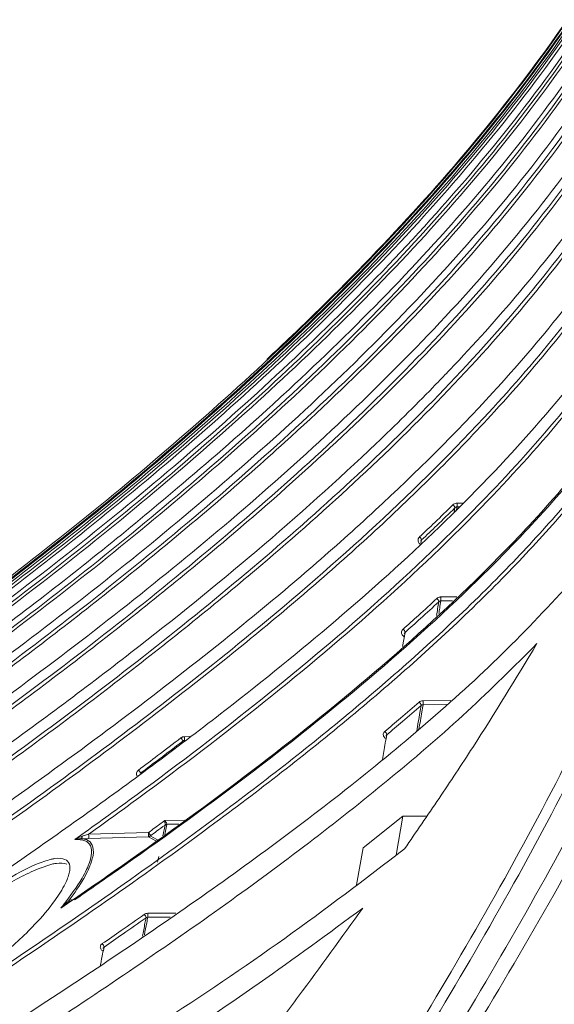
# Model space of a CAD drawing. Header units: millimetres. Extents: x 0 to 1118, y 0 to 864.
# Tile 494 of 512: x 776 to 785, y 653 to 670. Entities that reach past the tile are written whole.
import ezdxf

# ---------------------------------------------------------------- set-up
doc = ezdxf.new("R2010")
doc.units = ezdxf.units.MM
doc.styles.add('SLDTEXTSTYLE0', font='TXT', dxfattribs={"width": 0.605})
doc.dimstyles.new('SLDDIMSTYLE4', dxfattribs={"dimtxt": 3.175, "dimasz": 3.302, "dimexe": 0, "dimexo": 0.0625, "dimgap": 0.79375, "dimtad": 0, "dimtih": 1, "dimtoh": 1, "dimlfac": 4, "dimrnd": 1e-09, "dimzin": 4, "dimdsep": 46, "dimtxsty": 'SLDTEXTSTYLE0', "dimsah": 1, "dimcen": 0.09, "dimadec": 0, "dimazin": 1, "dimtfac": 1, "dimtofl": 0, "dimtmove": 0, "dimatfit": 3, "dimfxl": 1, "dimfrac": 2, "dimtolj": 1, "dimtzin": 12, "dimarcsym": 0})

# ---------------------------------------------------------------- blocks, each defined once
blk = doc.blocks.new('_D_35')
at = {"color": 7, "linetype": 'Continuous', "lineweight": 0}
for p, q in [((794.435, 677.284), (669.723, 677.284)), ((671.323, 677.284), (671.323, 613.345)), ((671.323, 544.534), (671.323, 608.473)), ((791.287, 544.534), (669.723, 544.534))]:
    blk.add_line(p, q, dxfattribs=at)
for points in [[(671.323, 677.284), (670.815, 673.982), (671.831, 673.982)], [(671.323, 544.534), (671.831, 547.836), (670.815, 547.836)]]:
    blk.add_solid(points, dxfattribs=at)
at = {"color": 7, "linetype": 'Continuous', "lineweight": 0, "insert": (664.653, 612.565), "char_height": 3.175, "attachment_point": 1, "style": 'SLDTEXTSTYLE0'}
blk.add_mtext('531.00', dxfattribs=at)

msp = doc.modelspace()

# ---------------------------------------------------------------- linework, layer by layer
at = {"color": 9, "linetype": 'Continuous', "lineweight": 0}
for p, q in [((783.448, 661.3499), (783.5434, 661.3512)), ((783.4003, 661.2002), (783.4119, 661.2676)), ((783.448, 661.2832), (783.4355, 661.2104)), ((783.5056, 661.284), (783.448, 661.2832)), ((783.3709, 659.6306), (783.164, 659.6286)), ((782.8495, 657.866), (783.3418, 657.8692)), ((783.266, 657.8001), (782.8495, 657.7974)), ((778.6392, 657.2335), (778.7298, 657.2347)), ((778.2547, 655.4836), (778.2946, 655.6761)), ((778.326, 655.6845), (778.2896, 655.5089)), ((778.2905, 655.7553), (778.6341, 655.7587)), ((778.2946, 655.6761), (778.295, 655.6781)), ((778.3264, 655.6882), (778.326, 655.6845)), ((778.5398, 655.6903), (778.3264, 655.6882)), ((776.946, 655.5119), (778.0022, 655.544)), ((778.0022, 655.468), (776.946, 655.4358)), ((778.1341, 655.3962), (778.0022, 655.468)), ((778.0335, 655.4848), (778.1593, 655.4144)), ((776.3161, 654.9893), (776.055, 654.9052)), ((776.6056, 654.3489), (776.6781, 654.3649))]:
    msp.add_line(p, q, dxfattribs=at)
at = {"color": 7, "linetype": 'Continuous', "lineweight": 15}
for p, q in [((782.8218, 660.701), (782.8112, 660.6419)), ((782.53, 659.0709), (782.4861, 658.8254)), ((781.79, 655.2732), (782.4925, 655.831)), ((782.3764, 655.1466), (782.4925, 655.831)), ((782.9167, 655.8324), (782.4925, 655.831)), ((781.6761, 654.6241), (781.79, 655.2732))]:
    msp.add_line(p, q, dxfattribs=at)
at = {"color": 9, "linetype": 'Continuous', "lineweight": 0, "flags": 128}
for points in [[(783.164, 659.6964), (783.1913, 659.6966), (783.4463, 659.6992)], [(776.8319, 655.4779), (776.8311, 655.4692), (776.8296, 655.461), (776.8275, 655.4535), (776.8246, 655.4469), (776.8213, 655.4414), (776.8175, 655.4372), (776.8134, 655.4344), (776.8091, 655.4331)], [(777.9924, 654.1202), (778.1036, 654.121), (778.4853, 654.1235)], [(778.3859, 654.0545), (778.1036, 654.0526), (777.9924, 654.0519)]]:
    msp.add_lwpolyline(points, dxfattribs=at)
at = {"color": 9, "linetype": 'Continuous', "lineweight": 0}
for centre, radius, start, end in [((782.6538, 661.3166), 0.7949, 357.59574, 2.40426), ((783.3295, 661.2516), 0.0839, 11.01288, 56.17985), ((782.7374, 660.6851), 0.0859, 10.67352, 54.86999), ((783.0468, 659.6013), 0.0822, 8.50389, 56.08236), ((782.3416, 659.6625), 0.8231, 357.63872, 2.36128), ((782.4469, 659.0589), 0.084, 8.23904, 54.84461), ((782.0045, 657.8317), 0.8457, 357.67443, 2.32557), ((782.7333, 657.7739), 0.0808, 6.32465, 56.0545), ((778.5111, 657.1396), 0.0974, 9.16423, 48.28351), ((777.8433, 657.2004), 0.7966, 357.61499, 2.38501), ((782.1263, 657.2582), 0.0824, 6.13786, 54.88802), ((777.7604, 656.5722), 0.099, 9.02363, 47.49013), ((778.3232, 655.6319), 0.0527, 86.94196, 122.80304), ((778.327, 655.6325), 0.0557, 90.54435, 125.01692), ((776.5653, 655.4738), 0.3826, 354.29042, 5.70958), ((777.9395, 655.4731), 0.0947, 7.09, 48.48113), ((777.5932, 655.506), 0.4108, 354.69235, 5.30765), ((777.998, 655.5133), 0.0455, 275.32349, 321.15887), ((776.7694, 654.4138), 0.1762, 201.6096, 210.90191), ((777.8692, 654.0315), 0.0913, 5.33265, 49.35411), ((777.1516, 654.0861), 0.8415, 357.67337, 2.32663), ((777.1262, 653.5152), 0.0925, 5.30452, 48.71961)]:
    msp.add_arc(centre, radius, start, end, dxfattribs=at)
at = {"color": 7, "linetype": 'Continuous', "lineweight": 15}
for points, knots in [([(772.6814, 655.7018), (773.9692, 656.619), (775.9028, 657.996), (778.384, 659.9455), (780.191, 661.4671), (781.923, 663.0601), (783.5667, 664.7491), (785.0912, 666.5498), (786.2339, 668.1792), (787.0369, 669.572), (787.582, 670.6914), (788.0326, 671.8554), (788.4516, 673.2749), (788.5683, 674.3242), (788.639, 674.9598)], [0, 0, 0, 0, 0.1806113, 0.2711641, 0.361708, 0.4520832, 0.5424382, 0.634491, 0.7264857, 0.7751873, 0.8238798, 0.8736878, 0.9234829, 1, 1, 1, 1]), ([(788.6182, 674.8861), (788.5507, 674.3601), (788.4317, 673.4326), (788.0581, 672.1383), (787.6208, 670.9848), (787.081, 669.8572), (786.284, 668.4602), (785.1625, 666.8461), (783.6584, 665.0506), (782.0099, 663.3434), (780.2584, 661.7263), (778.4441, 660.1953), (775.9641, 658.2441), (774.0272, 656.8669), (772.7344, 655.9477)], [0, 0, 0, 0, 0.0643491, 0.1134689, 0.1626005, 0.2129886, 0.2633866, 0.3547282, 0.4461252, 0.5396855, 0.6332688, 0.7247793, 0.8162988, 1, 1, 1, 1]), ([(788.4761, 674.8967), (788.4543, 674.78), (788.3576, 674.2633), (788.121, 673.3581), (787.7078, 672.1921), (787.195, 671.0507), (786.4256, 669.6225), (785.3279, 667.9619), (783.8386, 666.1075), (782.1987, 664.3457), (780.4511, 662.6794), (778.6381, 661.1057), (776.1571, 659.1041), (774.2128, 657.6992), (772.9149, 656.7613)], [0, 0, 0, 0, 0.01485882, 0.06577101, 0.11669449, 0.16892569, 0.22116725, 0.31768436, 0.41426322, 0.51329447, 0.61235191, 0.70905776, 0.80577349, 1, 1, 1, 1]), ([(788.331, 675.0301), (788.2036, 674.5526), (787.9485, 673.5964), (787.3842, 672.2174), (786.5764, 670.6161), (785.448, 668.8369), (783.9648, 666.9253), (782.3326, 665.129), (781.1409, 663.9665), (780.388, 663.2664), (779.7116, 662.6456), (778.1888, 661.3168), (775.8512, 659.4413), (773.9937, 658.0886), (773.0648, 657.4122)], [0, 0, 0, 0, 0.0629879, 0.126146, 0.1892101, 0.2907086, 0.3925831, 0.4947068, 0.596546, 0.6020432, 0.624032, 0.7120013, 0.8559872, 1, 1, 1, 1]), ([(788.1419, 674.9154), (787.9585, 674.3512), (787.5897, 673.2162), (786.7148, 671.419), (785.5629, 669.5372), (784.0955, 667.5976), (782.4695, 665.7559), (780.7286, 664.0179), (778.9187, 662.3819), (776.4376, 660.3072), (774.4843, 658.8621), (773.18, 657.8971)], [0, 0, 0, 0, 0.07754877, 0.1560079, 0.26050065, 0.36506601, 0.47256119, 0.5800872, 0.68480293, 0.78953033, 1, 1, 1, 1]), ([(773.2404, 658.1455), (774.5402, 659.114), (776.4926, 660.5688), (778.9745, 662.6636), (780.7742, 664.3078), (782.4878, 666.0375), (784.1017, 667.8814), (785.5832, 669.8566), (786.7131, 671.7302), (787.5341, 673.4348), (787.8769, 674.4397), (788.0491, 674.9442)], [0, 0, 0, 0, 0.2134304, 0.3206007, 0.4277591, 0.5345846, 0.6413812, 0.7506561, 0.8598484, 0.9296413, 1, 1, 1, 1]), ([(788.0252, 674.9236), (787.8581, 674.4398), (787.5224, 673.4683), (786.7261, 671.8129), (785.6291, 669.9835), (784.1689, 668.0188), (782.547, 666.1536), (780.8083, 664.3946), (778.9995, 662.7403), (776.5187, 660.6441), (774.5631, 659.1871), (773.2572, 658.2141)], [0, 0, 0, 0, 0.0678642, 0.1362902, 0.2431935, 0.3501731, 0.4602345, 0.570328, 0.6774658, 0.7846154, 1, 1, 1, 1]), ([(788.0951, 674.9249), (787.9241, 674.4233), (787.5805, 673.4155), (786.7672, 671.7257), (785.6575, 669.8793), (784.1932, 667.9129), (782.5676, 666.0461), (780.8259, 664.286), (779.0146, 662.6309), (776.5316, 660.5341), (774.5748, 659.0761), (773.2681, 658.1024)], [0, 0, 0, 0, 0.06986428, 0.14035031, 0.24680392, 0.35333303, 0.46291734, 0.57253402, 0.67912412, 0.7857262, 1, 1, 1, 1]), ([(773.2877, 658.3386), (774.5882, 659.3109), (776.5418, 660.7716), (779.0232, 662.8776), (780.822, 664.5313), (782.5337, 666.2715), (784.1449, 668.1274), (785.6221, 670.1162), (786.7204, 671.9584), (787.495, 673.5768), (787.8153, 674.4833), (787.9759, 674.938)], [0, 0, 0, 0, 0.2163877, 0.3250574, 0.433715, 0.5420226, 0.650301, 0.761133, 0.8718797, 0.9357318, 1, 1, 1, 1]), ([(788.0218, 674.9215), (787.8618, 674.4685), (787.5407, 673.5595), (786.7741, 671.9567), (785.6968, 670.1437), (784.2372, 668.1638), (782.6142, 666.2845), (780.874, 664.5132), (779.0636, 662.8485), (776.581, 660.7405), (774.623, 659.2765), (773.3155, 658.2989)], [0, 0, 0, 0, 0.0639238, 0.1283009, 0.2362286, 0.3442337, 0.4553865, 0.5665726, 0.6746421, 0.7827233, 1, 1, 1, 1]), ([(773.3211, 658.3252), (774.6225, 659.2982), (776.5775, 660.7597), (779.0605, 662.8673), (780.8609, 664.5227), (782.5745, 666.2655), (784.1881, 668.1245), (785.6659, 670.1173), (786.7712, 671.965), (787.5406, 673.5963), (787.8821, 674.507), (788.0307, 674.9713), (788.0309, 674.9721)], [0, 0, 0, 0, 0.2160244, 0.3245136, 0.4329905, 0.5412137, 0.6494072, 0.7601571, 0.8708221, 0.9351415, 0.9998873, 1, 1, 1, 1]), ([(788.0008, 675.0342), (787.8392, 674.5703), (787.5149, 673.6389), (786.7411, 672.0162), (785.6603, 670.1953), (784.2033, 668.2182), (782.5836, 666.3413), (781.3666, 665.1028), (780.5266, 664.2929), (780.2836, 664.0653), (780.0901, 663.884)], [0, 0, 0, 0, 0.1066193, 0.214041, 0.3897813, 0.5656484, 0.7466489, 0.9277031, 0.9424308, 1, 1, 1, 1]), ([(788.628, 674.5371), (788.5698, 674.0341), (788.4486, 672.9854), (787.9539, 671.4423), (787.2913, 669.9137), (786.3627, 668.2646), (785.1482, 666.5247), (783.631, 664.7228), (781.9769, 663.0257), (780.0377, 661.2452), (777.81, 659.3946), (775.2949, 657.4801), (773.5714, 656.2583), (772.7098, 655.6475)], [0, 0, 0, 0, 0.0614955, 0.1281891, 0.1951255, 0.2619413, 0.3543638, 0.4470846, 0.5400064, 0.6327035, 0.7550833, 0.8775474, 1, 1, 1, 1]), ([(788.6598, 674.4976), (788.6598, 674.4976), (788.6598, 674.109), (788.607, 673.2234), (788.3776, 671.9793), (788.0003, 670.7216), (787.4382, 669.3685), (786.6715, 667.9489), (785.6837, 666.4735), (784.5655, 665.0569), (783.7282, 664.1279), (783.205, 663.579), (782.7784, 663.137), (781.6925, 662.0654), (779.9287, 660.4917), (777.6244, 658.6367), (775.1529, 656.7999), (773.4041, 655.584), (772.5292, 654.9757)], [0, 0, 0, 0, 0.00000048, 0.05009952, 0.10020908, 0.15246946, 0.20474694, 0.27258211, 0.34044995, 0.41008752, 0.47974273, 0.483068, 0.49636942, 0.54958391, 0.65604527, 0.76281936, 0.88135309, 1, 1, 1, 1]), ([(788.6382, 672.2869), (788.5988, 671.9023), (788.52, 671.133), (788.2322, 669.9857), (787.8278, 668.852), (787.2269, 667.5695), (786.3951, 666.1742), (785.3076, 664.6948), (783.8677, 663.0239), (782.0324, 661.2032), (779.9566, 659.4172), (777.9718, 657.8574), (775.4988, 656.0305), (773.5837, 654.7225), (772.3059, 653.8497)], [0, 0, 0, 0, 0.0484266, 0.0968638, 0.1470313, 0.1972123, 0.2704065, 0.3437877, 0.4170952, 0.5318977, 0.6467587, 0.734953, 0.8231548, 1, 1, 1, 1]), ([(788.5016, 669.4608), (788.4619, 669.2694), (788.3189, 668.5813), (787.9229, 667.4189), (787.2412, 666.0111), (786.2632, 664.4522), (784.9474, 662.777), (783.2705, 661.019), (781.4415, 659.366), (779.3787, 657.6915), (777.096, 655.9928), (774.6042, 654.2634), (772.9153, 653.1381), (772.0709, 652.5755)], [0, 0, 0, 0, 0.0262858, 0.0945042, 0.1629834, 0.2313369, 0.3320312, 0.433073, 0.5343741, 0.6354227, 0.7569104, 0.878455, 1, 1, 1, 1]), ([(787.6448, 665.0386), (787.3855, 664.5584), (786.8661, 663.5966), (785.8609, 662.2409), (784.8555, 661.0809), (783.5437, 659.7374), (781.8854, 658.2378), (779.6982, 656.5049), (777.8659, 655.1812), (776.7728, 654.4293), (776.4584, 654.2131)], [0, 0, 0, 0, 0.1110209, 0.2223609, 0.3335735, 0.4099435, 0.5831429, 0.7565998, 0.9300079, 1, 1, 1, 1]), ([(776.697, 654.3553), (776.942, 654.5244), (777.9653, 655.2308), (779.7316, 656.5064), (781.9207, 658.241), (783.5808, 659.7422), (784.8944, 661.0877), (785.9018, 662.2501), (786.9092, 663.609), (787.4298, 664.5731), (787.6897, 665.0544)], [0, 0, 0, 0, 0.0554186, 0.2314568, 0.4075443, 0.583371, 0.6609441, 0.7739843, 0.8871542, 1, 1, 1, 1]), ([(782.8218, 660.701), (782.819, 660.6979), (782.8128, 660.691), (782.8104, 660.6823), (782.8091, 660.6776)], [0, 0, 0, 0, 0.4441854, 1, 1, 1, 1]), ([(766.4024, 646.1383), (766.9838, 646.5631), (768.1466, 647.413), (770.6008, 649.015), (773.5481, 650.8593), (776.9179, 653.0104), (779.5, 654.7855), (781.4793, 656.2805), (782.9098, 657.4564), (784.2736, 658.6833), (785.0887, 659.5577), (785.4962, 659.9949)], [0, 0, 0, 0, 0.09137988, 0.18278867, 0.36606287, 0.52332334, 0.68074279, 0.76018071, 0.83960845, 0.9198161, 1, 1, 1, 1]), ([(782.53, 659.0709), (782.5272, 659.0679), (782.5208, 659.061), (782.5183, 659.0523), (782.5169, 659.0475)], [0, 0, 0, 0, 0.44052245, 1, 1, 1, 1]), ([(784.859, 658.874), (784.4548, 658.4719), (783.6465, 657.6675), (782.3163, 656.5249), (780.924, 655.4186), (778.9186, 653.9389), (776.2488, 652.1329), (772.9104, 650.0141), (770.1275, 648.248), (767.9504, 646.7926), (766.9158, 646.0218), (766.3986, 645.6364)], [0, 0, 0, 0, 0.0788021, 0.1576204, 0.2371353, 0.3166577, 0.4873902, 0.6583376, 0.82904, 0.9145307, 1, 1, 1, 1]), ([(782.5213, 655.2548), (782.7252, 655.5507), (783.1329, 656.1427), (783.927, 657.3399), (784.4863, 658.2605), (784.859, 658.874)], [0, 0, 0, 0, 0.2501874, 0.500377, 1, 1, 1, 1]), ([(782.2082, 657.2671), (782.1907, 657.1685), (782.1652, 657.0252), (782.1393, 656.879), (782.1313, 656.8334)], [0, 0, 0, 0, 0.68841158, 1, 1, 1, 1]), ([(782.1949, 657.2439), (782.1949, 657.2441), (782.1949, 657.2489), (782.1992, 657.2573), (782.2055, 657.2641), (782.2082, 657.2671)], [0, 0, 0, 0, 0.0150936, 0.5617633, 1, 1, 1, 1]), ([(776.8091, 655.4331), (776.7835, 655.4317), (776.7467, 655.4298), (776.7141, 655.4228), (776.7042, 655.4205), (776.704, 655.4205)], [0, 0, 0, 0, 0.6919688, 0.9935652, 1, 1, 1, 1]), ([(766.3919, 644.6905), (766.9602, 645.0967), (768.097, 645.9091), (770.5057, 647.4431), (773.1319, 649.0304), (775.9129, 650.7219), (778.1992, 652.1686), (780.4323, 653.6613), (781.8245, 654.7232), (782.5213, 655.2548)], [0, 0, 0, 0, 0.1102551, 0.220543, 0.4417858, 0.5810928, 0.7204333, 0.8600705, 1, 1, 1, 1]), ([(776.2846, 655.0718), (776.3058, 655.0761), (776.4013, 655.0952), (776.5313, 655.0882), (776.6205, 654.9974), (776.6185, 654.8417), (776.5309, 654.6176), (776.3305, 654.3008), (775.9432, 653.8466), (775.3798, 653.3342), (774.7322, 652.8778), (774.2115, 652.6167), (773.8625, 652.5235), (773.6666, 652.5271), (773.5541, 652.6086), (773.5394, 652.7558), (773.6162, 652.9656), (773.805, 653.2586), (774.1898, 653.6929), (774.766, 654.204), (775.4206, 654.6728), (775.948, 654.9707), (776.1996, 655.0463), (776.2846, 655.0718)], [0, 0, 0, 0, 0.0105793, 0.0475929, 0.0773422, 0.1072119, 0.1348227, 0.1728312, 0.2271233, 0.3072764, 0.3904004, 0.4690203, 0.5074787, 0.5439828, 0.5738086, 0.6038332, 0.6299142, 0.6652302, 0.7175805, 0.7990829, 0.8843071, 0.9609236, 1, 1, 1, 1]), ([(776.055, 654.9052), (775.9446, 654.8554), (775.7234, 654.7556), (775.2955, 654.4996), (774.7623, 654.1262), (774.222, 653.6659), (773.8368, 653.2483), (773.6473, 652.9661), (773.5702, 652.7639), (773.5849, 652.622), (773.6983, 652.5445), (773.8927, 652.5391), (774.0654, 652.5897), (774.154, 652.6156)], [0, 0, 0, 0, 0.0921243, 0.1844317, 0.331832, 0.498521, 0.6049388, 0.6761554, 0.7284104, 0.7884453, 0.8483436, 0.9221793, 1, 1, 1, 1]), ([(776.5596, 654.9877), (776.5044, 654.9986), (776.4333, 655.0126), (776.3375, 654.9935), (776.3161, 654.9893)], [0, 0, 0, 0, 0.77689, 1, 1, 1, 1]), ([(781.785, 654.2121), (781.1817, 653.7678), (779.9749, 652.879), (777.4294, 651.1858), (774.1398, 649.1495), (770.8177, 647.1374), (768.2236, 645.477), (767.0006, 644.5932), (766.3885, 644.151)], [0, 0, 0, 0, 0.1247224, 0.2494641, 0.4997958, 0.7497032, 0.8747537, 1, 1, 1, 1]), ([(776.6018, 654.3122), (776.5747, 654.296), (776.5246, 654.2662), (776.4793, 654.2302), (776.4587, 654.2133), (776.4584, 654.2131)], [0, 0, 0, 0, 0.5392934, 0.9933784, 1, 1, 1, 1]), ([(779.5015, 651.1168), (779.6939, 651.3732), (780.0787, 651.886), (780.8447, 652.9143), (781.4089, 653.693), (781.785, 654.2121)], [0, 0, 0, 0, 0.25002979, 0.50006054, 1, 1, 1, 1]), ([(777.2183, 653.5238), (777.202, 653.4423), (777.1805, 653.3353), (777.159, 653.2262), (777.1538, 653.2003)], [0, 0, 0, 0, 0.7618544, 1, 1, 1, 1]), ([(777.2016, 653.4985), (777.2029, 653.5029), (777.2058, 653.5125), (777.2139, 653.5199), (777.2183, 653.5238)], [0, 0, 0, 0, 0.4638614, 1, 1, 1, 1])]:
    msp.add_open_spline(points, degree=3, knots=knots, dxfattribs=at)
at = {"color": 9, "linetype": 'Continuous', "lineweight": 0}
for points, knots in [([(772.8691, 656.5584), (774.1617, 657.4934), (776.1026, 658.8974), (778.5851, 660.8971), (780.3904, 662.461), (782.1169, 664.1011), (783.7514, 665.8434), (785.2617, 667.7042), (786.3814, 669.3829), (787.1566, 670.8082), (787.6738, 671.9407), (788.0989, 673.1171), (788.3706, 674.1314), (788.4786, 674.7504), (788.5147, 674.9576)], [0, 0, 0, 0, 0.1912183, 0.2871368, 0.3830455, 0.4787371, 0.5744056, 0.6720109, 0.7695505, 0.8200884, 0.8706172, 0.9223134, 0.973997, 1, 1, 1, 1]), ([(788.5624, 674.9352), (788.5261, 674.7273), (788.3949, 673.9759), (788.031, 672.7038), (787.4006, 671.1584), (786.508, 669.4741), (785.3198, 667.6847), (783.8175, 665.8227), (782.1722, 664.0713), (780.2383, 662.2373), (778.012, 660.3355), (775.4936, 658.3739), (773.7627, 657.129), (772.8973, 656.5065)], [0, 0, 0, 0, 0.0260573, 0.0941642, 0.1625174, 0.2307446, 0.3270808, 0.4237505, 0.520643, 0.6172837, 0.7447975, 0.8724071, 1, 1, 1, 1]), ([(773.0278, 657.2534), (774.3238, 658.203), (776.2702, 659.6293), (778.7529, 661.6704), (780.5561, 663.2692), (782.2774, 664.9483), (783.9036, 666.7346), (785.4012, 668.6456), (786.6873, 670.6538), (787.5378, 672.4114), (788.0603, 673.8405), (788.2493, 674.5829), (788.3437, 674.9541)], [0, 0, 0, 0, 0.2004999, 0.301118, 0.4017252, 0.5020692, 0.6023878, 0.7048627, 0.807265, 0.9027217, 0.9513652, 1, 1, 1, 1]), ([(788.3908, 674.9318), (788.2981, 674.5667), (788.1126, 673.8364), (787.592, 672.4021), (786.7464, 670.6498), (785.4734, 668.6558), (783.9915, 666.7527), (782.354, 664.9457), (780.6062, 663.239), (778.7919, 661.6302), (776.308, 659.5874), (774.3578, 658.1584), (773.0558, 657.2043)], [0, 0, 0, 0, 0.0477656, 0.0955393, 0.1930116, 0.2930193, 0.3930934, 0.4958286, 0.5985921, 0.6987149, 0.7988479, 1, 1, 1, 1]), ([(773.1525, 657.7831), (774.4509, 658.7439), (776.401, 660.1872), (778.8834, 662.2602), (780.6847, 663.886), (782.4016, 665.5951), (784.0206, 667.4156), (785.5096, 669.3645), (786.6995, 671.295), (787.6095, 673.1602), (787.9877, 674.3508), (788.1779, 674.9496)], [0, 0, 0, 0, 0.2080306, 0.3124639, 0.4168857, 0.5210043, 0.6250958, 0.7315289, 0.8378835, 0.9184716, 1, 1, 1, 1]), ([(788.2244, 674.9284), (788.0362, 674.3352), (787.6574, 673.1411), (786.7551, 671.2891), (785.583, 669.3815), (784.1106, 667.4409), (782.4801, 665.5984), (780.7357, 663.86), (778.9231, 662.2238), (776.4395, 660.1489), (774.4853, 658.7026), (773.1804, 657.7369)], [0, 0, 0, 0, 0.0806491, 0.1623486, 0.2661105, 0.3699442, 0.4766656, 0.5834178, 0.6873072, 0.7912075, 1, 1, 1, 1]), ([(772.4707, 654.6879), (773.7523, 655.5842), (775.676, 656.9298), (778.1544, 658.8212), (779.9623, 660.294), (781.6996, 661.8325), (783.3528, 663.4601), (784.8924, 665.1915), (786.0563, 666.7579), (786.8844, 668.0996), (787.4527, 669.1815), (787.9327, 670.3075), (788.3266, 671.5285), (788.5948, 672.8586), (788.6598, 673.7647), (788.6598, 674.2545), (788.6598, 674.2545)], [0, 0, 0, 0, 0.173718, 0.2607683, 0.3478104, 0.4347272, 0.5216256, 0.6100188, 0.6983601, 0.7454708, 0.7925733, 0.840696, 0.8888065, 0.9440273, 0.9999994, 1, 1, 1, 1]), ([(788.6422, 673.2702), (788.6342, 673.123), (788.6005, 672.5075), (788.3399, 671.3759), (787.8498, 669.9011), (787.1436, 668.4243), (786.1871, 666.8348), (784.9477, 665.161), (783.4151, 663.4281), (781.7519, 661.7935), (779.8078, 660.0747), (777.5797, 658.2833), (775.0698, 656.4233), (773.3562, 655.2287), (772.4994, 654.6314)], [0, 0, 0, 0, 0.0181951, 0.0761258, 0.1420764, 0.2082568, 0.2743258, 0.3651895, 0.456323, 0.5476403, 0.6387552, 0.7591231, 0.8795646, 1, 1, 1, 1]), ([(772.2435, 653.5214), (773.517, 654.394), (775.4282, 655.7037), (777.9019, 657.5298), (779.8697, 659.0737), (781.9111, 660.8224), (783.7427, 662.6196), (785.2203, 664.3088), (786.3707, 665.8575), (787.2172, 667.2756), (787.8031, 668.5241), (788.1919, 669.5848), (788.4847, 670.6809), (788.5767, 671.4326), (788.6227, 671.8085)], [0, 0, 0, 0, 0.1774255, 0.266286, 0.3551386, 0.4675419, 0.5798941, 0.6572823, 0.7347521, 0.8120034, 0.8583397, 0.9046662, 0.9523382, 1, 1, 1, 1]), ([(788.6598, 671.7016), (788.6179, 671.3601), (788.5312, 670.6532), (788.2508, 669.5888), (787.8621, 668.5142), (787.2768, 667.2637), (786.4512, 665.8732), (785.3512, 664.3757), (783.8927, 662.6847), (782.032, 660.8427), (779.934, 659.0423), (777.9371, 657.4757), (775.4626, 655.6486), (773.5492, 654.3377), (772.2726, 653.4631)], [0, 0, 0, 0, 0.0433836, 0.0898154, 0.1377138, 0.1856232, 0.2602247, 0.3350225, 0.409744, 0.5268602, 0.6440377, 0.7329185, 0.8218068, 1, 1, 1, 1]), ([(776.704, 655.4205), (777.0244, 655.6506), (778.1012, 656.4241), (779.8924, 657.7815), (782.011, 659.5464), (783.8338, 661.2805), (785.3572, 662.9697), (786.5826, 664.5979), (787.4948, 666.1659), (788.1319, 667.6363), (788.3577, 668.5388), (788.4705, 668.99)], [0, 0, 0, 0, 0.0618962, 0.2080634, 0.3542771, 0.500275, 0.6128225, 0.7255087, 0.8377859, 0.9189124, 1, 1, 1, 1]), ([(788.5181, 668.9549), (788.4049, 668.5022), (788.1784, 667.5967), (787.5395, 666.122), (786.6252, 664.5502), (785.3973, 662.9185), (783.8715, 661.2265), (782.0463, 659.4903), (779.9258, 657.7237), (778.2015, 656.4173), (777.1958, 655.692), (776.946, 655.5119)], [0, 0, 0, 0, 0.0823273, 0.164694, 0.2785578, 0.3928357, 0.5069727, 0.6548733, 0.8029921, 0.9510635, 1, 1, 1, 1]), ([(788.6596, 555.8137), (788.6468, 556.5834), (788.6212, 558.1242), (788.4084, 561.1099), (787.9627, 564.764), (787.181, 569.0569), (786.1927, 573.3116), (785.0298, 577.5202), (783.7195, 581.6879), (782.2883, 585.8166), (780.2544, 591.2841), (778.363, 596.0286), (776.5143, 600.7964), (775.2255, 604.2441), (774.0522, 607.7502), (773.229, 610.6134), (772.6867, 612.7759), (772.2318, 614.9489), (771.8742, 617.1315), (771.6217, 619.3304), (771.4827, 621.5425), (771.4651, 623.7586), (771.5741, 625.9729), (771.8136, 628.1784), (772.1871, 630.3657), (772.6955, 632.5286), (773.3342, 634.6534), (774.0972, 636.735), (774.9722, 638.7691), (775.9431, 640.7552), (776.9929, 642.6987), (778.4678, 645.2349), (780.4077, 648.3353), (782.4575, 651.5847), (784.1364, 654.4259), (785.3724, 656.7189), (786.4189, 658.9306), (787.275, 661.0701), (787.9702, 663.2854), (788.3951, 665.2886), (788.6148, 667.0334), (788.6445, 668.0115), (788.6593, 668.5018)], [0, 0, 0, 0, 0.01938218, 0.03880038, 0.07534504, 0.11202174, 0.14862831, 0.18530126, 0.22194319, 0.25862458, 0.29532623, 0.36882954, 0.38723608, 0.42409835, 0.46150969, 0.48029814, 0.49910744, 0.51763718, 0.5361869, 0.55477823, 0.57334817, 0.5919727, 0.61055336, 0.62914281, 0.64780058, 0.6663926, 0.6850542, 0.70363519, 0.72218849, 0.74078709, 0.7592836, 0.77780008, 0.81465829, 0.85137108, 0.87454728, 0.89775461, 0.9169499, 0.93613964, 0.95575437, 0.97535938, 0.98764666, 1, 1, 1, 1]), ([(788.8058, 668.5055), (788.7938, 668.0125), (788.7699, 667.0264), (788.5595, 665.2783), (788.1442, 663.2768), (787.4558, 661.053), (786.598, 658.8876), (785.5425, 656.6472), (784.2989, 654.3379), (782.6166, 651.4915), (780.5639, 648.2404), (778.6231, 645.1435), (777.1489, 642.6126), (776.1008, 640.6765), (775.1319, 638.6974), (774.2589, 636.6721), (773.4985, 634.6003), (772.8624, 632.4854), (772.3559, 630.3343), (771.9842, 628.1559), (771.7455, 625.9607), (771.6375, 623.756), (771.6559, 621.5495), (771.7947, 619.3473), (772.0475, 617.1561), (772.4047, 614.9817), (772.8595, 612.8156), (773.4017, 610.6598), (774.2248, 607.8035), (775.3982, 604.3037), (776.6867, 600.8608), (778.5358, 596.0944), (780.4273, 591.3486), (782.4595, 585.8771), (783.8906, 581.7434), (785.1992, 577.5699), (786.3606, 573.3542), (787.3455, 569.0922), (788.1239, 564.791), (788.5675, 561.1205), (788.768, 558.1406), (788.8061, 556.5617), (788.8061, 555.8122), (788.8061, 555.8122)], [0, 0, 0, 0, 0.0124156, 0.0248326, 0.0442888, 0.0638163, 0.0833864, 0.102901, 0.1261536, 0.1494116, 0.1861517, 0.2229768, 0.2414386, 0.2598986, 0.2784059, 0.2969111, 0.3154101, 0.3339501, 0.3524897, 0.3710264, 0.3895636, 0.4080613, 0.4265798, 0.4450991, 0.4635997, 0.4821013, 0.5005705, 0.5193186, 0.5380678, 0.575411, 0.6122364, 0.6306344, 0.7041537, 0.7408818, 0.7776078, 0.8142993, 0.8510028, 0.8877028, 0.9243996, 0.9610885, 0.980545, 0.9999999, 1, 1, 1, 1]), ([(789.2634, 555.8122), (789.2634, 555.8122), (789.2634, 556.5375), (789.2155, 558.7198), (788.918, 562.3507), (788.2784, 566.6774), (787.4101, 570.964), (786.3466, 575.2065), (785.1196, 579.4049), (783.755, 583.5618), (782.2782, 587.6807), (780.7195, 591.7709), (779.1113, 595.8439), (777.4993, 599.9192), (775.9419, 604.0207), (774.5158, 608.1761), (773.5164, 611.7035), (772.8798, 614.5684), (772.4964, 616.7381), (772.2169, 618.9259), (772.0514, 621.1261), (772.0066, 623.3335), (772.0899, 625.5404), (772.3042, 627.738), (772.6539, 629.9186), (773.1403, 632.0733), (773.7597, 634.1944), (774.5082, 636.2727), (775.3714, 638.303), (776.3351, 640.2845), (777.3802, 642.221), (778.855, 644.7518), (780.8023, 647.8449), (782.8767, 651.1021), (784.591, 653.9681), (785.8549, 656.283), (786.9172, 658.4968), (787.776, 660.601), (788.4794, 662.7611), (788.9482, 664.8125), (789.2165, 666.733), (789.2477, 667.9147), (789.2634, 668.5055)], [0, 0, 0, 0, 0.0000001, 0.0182549, 0.0549227, 0.0916009, 0.1282775, 0.1649582, 0.2016499, 0.2383441, 0.2750562, 0.3117701, 0.348506, 0.3852707, 0.4220717, 0.4589178, 0.4958144, 0.5142712, 0.5327612, 0.55125, 0.5697591, 0.5882671, 0.6067898, 0.6253117, 0.6438065, 0.6623381, 0.6808701, 0.6993857, 0.7179031, 0.7363699, 0.7548217, 0.7732755, 0.8100823, 0.8468029, 0.8704662, 0.8941239, 0.9131571, 0.9322387, 0.9512837, 0.9702671, 0.985135, 1, 1, 1, 1]), ([(789.6169, 668.5038), (789.5974, 667.903), (789.5583, 666.7015), (789.2742, 664.7553), (788.7878, 662.6821), (788.066, 660.504), (787.1885, 658.383), (786.108, 656.1572), (784.8275, 653.8346), (783.0982, 650.9679), (781.0114, 647.7155), (779.0568, 644.631), (777.5789, 642.1101), (776.5334, 640.1834), (775.5704, 638.2127), (774.7087, 636.1944), (773.9623, 634.1286), (773.3452, 632.0203), (772.8611, 629.8787), (772.5136, 627.7109), (772.3012, 625.526), (772.2196, 623.3315), (772.2658, 621.1362), (772.4327, 618.9476), (772.7137, 616.7711), (773.0988, 614.6119), (773.7381, 611.7597), (774.7422, 608.2458), (776.1753, 604.104), (777.741, 600.0121), (779.3624, 595.9426), (780.9808, 591.8715), (782.5499, 587.7806), (784.0376, 583.6579), (785.4127, 579.4954), (786.6508, 575.288), (787.7249, 571.0347), (788.6055, 566.7327), (789.2523, 562.3876), (789.5714, 558.7375), (789.6056, 556.5427), (789.6169, 555.8122)], [0, 0, 0, 0, 0.0151052, 0.0302135, 0.0493734, 0.0685948, 0.0878524, 0.1070619, 0.1307912, 0.1545261, 0.1912488, 0.2279761, 0.2463529, 0.2647277, 0.2830942, 0.3014952, 0.3198943, 0.3383011, 0.3567075, 0.3750776, 0.393479, 0.4118812, 0.4302759, 0.4486715, 0.4670576, 0.4854449, 0.5038098, 0.5405501, 0.5772798, 0.614004, 0.6507265, 0.6874493, 0.7241836, 0.7609161, 0.7976672, 0.8344158, 0.8711927, 0.9079655, 0.9448022, 0.9816286, 1, 1, 1, 1]), ([(771.7663, 650.7547), (773.0174, 651.5705), (775.5205, 653.2024), (778.8278, 655.4962), (781.6335, 657.6785), (783.5155, 659.3583), (784.8578, 660.742), (785.7494, 661.7713), (786.5721, 662.844), (787.0336, 663.5999), (787.2643, 663.9778)], [0, 0, 0, 0, 0.2115027, 0.423133, 0.5736118, 0.7247468, 0.7930736, 0.8613906, 0.9307049, 1, 1, 1, 1]), ([(787.3081, 663.9301), (787.0807, 663.5572), (786.6258, 662.8114), (785.8082, 661.7411), (784.9119, 660.7033), (783.5616, 659.3104), (781.6724, 657.6233), (778.8661, 655.4402), (775.553, 653.1423), (773.0492, 651.5103), (771.7964, 650.6937)], [0, 0, 0, 0, 0.0682848, 0.1365874, 0.2060461, 0.2755151, 0.4259092, 0.5771364, 0.788424, 1, 1, 1, 1]), ([(783.448, 661.3499), (783.4434, 661.3497), (783.4276, 661.3489), (783.4011, 661.3412), (783.3845, 661.3279), (783.3762, 661.3213)], [0, 0, 0, 0, 0.1702044, 0.5851133, 1, 1, 1, 1]), ([(782.7868, 660.7553), (782.8768, 660.8404), (783.075, 661.0277), (783.2699, 661.2176), (783.3762, 661.3213)], [0, 0, 0, 0, 0.45422512, 1, 1, 1, 1]), ([(783.4119, 661.2676), (783.3054, 661.1638), (783.1104, 660.9736), (782.9119, 660.7861), (782.8218, 660.701)], [0, 0, 0, 0, 0.5457825, 1, 1, 1, 1]), ([(783.448, 661.2832), (783.4457, 661.283), (783.4377, 661.2824), (783.4244, 661.2782), (783.4161, 661.2711), (783.4119, 661.2676)], [0, 0, 0, 0, 0.1700413, 0.5847985, 1, 1, 1, 1]), ([(782.7958, 660.6279), (782.7955, 660.6281), (782.7856, 660.6335), (782.7723, 660.6514), (782.7599, 660.6791), (782.7596, 660.7094), (782.7691, 660.7359), (782.7815, 660.7494), (782.7868, 660.7553)], [0, 0, 0, 0, 0.00724763, 0.21557206, 0.42369314, 0.63194888, 0.84061895, 1, 1, 1, 1]), ([(782.4953, 659.1275), (782.5865, 659.209), (782.7873, 659.3884), (782.9848, 659.5703), (783.0926, 659.6695)], [0, 0, 0, 0, 0.4543965, 1, 1, 1, 1]), ([(783.128, 659.6134), (783.0201, 659.5141), (782.8223, 659.3321), (782.6213, 659.1525), (782.53, 659.0709)], [0, 0, 0, 0, 0.5456144, 1, 1, 1, 1]), ([(783.0865, 659.3717), (783.0932, 659.4107), (783.1072, 659.4924), (783.1209, 659.5719), (783.128, 659.6134)], [0, 0, 0, 0, 0.4779444, 1, 1, 1, 1]), ([(783.164, 659.6964), (783.1596, 659.6962), (783.1441, 659.6955), (783.1177, 659.6885), (783.101, 659.6758), (783.0926, 659.6695)], [0, 0, 0, 0, 0.16288425, 0.58143413, 1, 1, 1, 1]), ([(783.164, 659.6286), (783.1567, 659.5859), (783.1442, 659.5132), (783.1314, 659.4386), (783.1261, 659.4077)], [0, 0, 0, 0, 0.5864123, 1, 1, 1, 1]), ([(783.164, 659.6286), (783.1618, 659.6284), (783.154, 659.6277), (783.1407, 659.6236), (783.1322, 659.6168), (783.128, 659.6134)], [0, 0, 0, 0, 0.1627297, 0.5811443, 1, 1, 1, 1]), ([(782.517, 658.9979), (782.5121, 659.0002), (782.4973, 659.0072), (782.4801, 659.0272), (782.468, 659.0542), (782.4677, 659.0832), (782.4773, 659.1088), (782.4898, 659.1218), (782.4953, 659.1275)], [0, 0, 0, 0, 0.0933346, 0.2829825, 0.4723199, 0.6617087, 0.8515299, 1, 1, 1, 1]), ([(782.8495, 657.866), (782.8474, 657.866), (782.834, 657.8657), (782.8073, 657.8607), (782.7886, 657.8479), (782.7784, 657.8409)], [0, 0, 0, 0, 0.079928, 0.5024325, 1, 1, 1, 1]), ([(782.1737, 657.3257), (782.266, 657.4032), (782.4692, 657.5739), (782.6693, 657.7467), (782.7784, 657.8409)], [0, 0, 0, 0, 0.4545626, 1, 1, 1, 1]), ([(782.8136, 657.7828), (782.7043, 657.6885), (782.504, 657.5155), (782.3007, 657.3447), (782.2082, 657.2671)], [0, 0, 0, 0, 0.54545679, 1, 1, 1, 1]), ([(782.7362, 657.3311), (782.755, 657.441), (782.781, 657.5929), (782.8066, 657.7417), (782.8136, 657.7828)], [0, 0, 0, 0, 0.7235578, 1, 1, 1, 1]), ([(782.8495, 657.7974), (782.8422, 657.7549), (782.8177, 657.6118), (782.7926, 657.4657), (782.7751, 657.363)], [0, 0, 0, 0, 0.2970127, 1, 1, 1, 1]), ([(782.8136, 657.7828), (782.8187, 657.7866), (782.8282, 657.7937), (782.8417, 657.7969), (782.8484, 657.7973), (782.8495, 657.7974)], [0, 0, 0, 0, 0.49777973, 0.9202658, 1, 1, 1, 1]), ([(777.8273, 656.6452), (777.9399, 656.7297), (778.1905, 656.9177), (778.4391, 657.1077), (778.5759, 657.2122)], [0, 0, 0, 0, 0.4496136, 1, 1, 1, 1]), ([(778.6392, 657.2335), (778.6389, 657.2335), (778.6273, 657.2333), (778.6039, 657.2297), (778.5853, 657.2181), (778.5759, 657.2122)], [0, 0, 0, 0, 0.0130413, 0.5021049, 1, 1, 1, 1]), ([(778.6392, 657.1672), (778.6333, 657.1664), (778.6215, 657.1649), (778.612, 657.1583), (778.6072, 657.1551)], [0, 0, 0, 0, 0.5014705, 1, 1, 1, 1]), ([(782.1965, 657.2009), (782.1911, 657.2033), (782.1757, 657.2103), (782.158, 657.2297), (782.146, 657.2556), (782.1457, 657.2831), (782.1554, 657.3077), (782.168, 657.3201), (782.1737, 657.3257)], [0, 0, 0, 0, 0.102082, 0.2893775, 0.4762378, 0.6631006, 0.8504032, 1, 1, 1, 1]), ([(778.6072, 657.1551), (778.4703, 657.0505), (778.2216, 656.8604), (777.9709, 656.6723), (777.8582, 656.5877)], [0, 0, 0, 0, 0.5503943, 1, 1, 1, 1]), ([(777.8025, 656.5417), (777.7992, 656.5484), (777.7914, 656.5644), (777.7919, 656.5923), (777.8024, 656.6207), (777.8172, 656.6374), (777.8264, 656.6445), (777.8273, 656.6452)], [0, 0, 0, 0, 0.1905306, 0.4505876, 0.7114306, 0.9734186, 1, 1, 1, 1]), ([(778.0022, 655.544), (778.0401, 655.5716), (778.1363, 655.6419), (778.2323, 655.7125), (778.2905, 655.7553)], [0, 0, 0, 0, 0.3932884, 1, 1, 1, 1]), ([(778.2946, 655.6761), (778.2454, 655.64), (778.1585, 655.5761), (778.0713, 655.5124), (778.0335, 655.4848)], [0, 0, 0, 0, 0.5656736, 1, 1, 1, 1]), ([(778.2905, 655.7553), (778.2909, 655.7548), (778.2937, 655.7517), (778.3005, 655.7434), (778.3102, 655.7296), (778.3191, 655.7136), (778.3252, 655.6988), (778.326, 655.6917), (778.3264, 655.6882)], [0, 0, 0, 0, 0.0223233, 0.1621628, 0.3969846, 0.6106829, 0.8089246, 1, 1, 1, 1]), ([(778.295, 655.6781), (778.2951, 655.6818), (778.2953, 655.6892), (778.2947, 655.7058), (778.2935, 655.7242), (778.2921, 655.7407), (778.291, 655.7508), (778.2905, 655.7547), (778.2905, 655.7553)], [0, 0, 0, 0, 0.191091, 0.3892951, 0.6030621, 0.8378003, 0.977678, 1, 1, 1, 1]), ([(776.8194, 655.4326), (776.8194, 655.4326), (776.8527, 655.4326), (776.9369, 655.4134), (777.0265, 655.335), (777.0404, 655.1529), (776.9668, 654.9348), (776.8298, 654.6654), (776.6976, 654.4788), (776.6056, 654.3489)], [0, 0, 0, 0, 0.000008, 0.1073108, 0.2841094, 0.4692722, 0.6536346, 0.7588217, 1, 1, 1, 1]), ([(776.704, 655.4205), (776.7043, 655.4206), (776.7165, 655.4275), (776.7567, 655.4495), (776.8011, 655.4662), (776.8319, 655.4779)], [0, 0, 0, 0, 0.0064526, 0.3080776, 1, 1, 1, 1]), ([(776.8488, 655.4336), (776.8488, 655.4336), (776.8351, 655.4336), (776.8221, 655.4333), (776.8091, 655.4331)], [0, 0, 0, 0, 0.0003606, 1, 1, 1, 1]), ([(776.8091, 655.4331), (776.8125, 655.4328), (776.8158, 655.4326), (776.8194, 655.4326), (776.8194, 655.4326)], [0, 0, 0, 0, 0.9993108, 1, 1, 1, 1]), ([(776.8319, 655.4779), (776.8449, 655.4819), (776.8814, 655.493), (776.9207, 655.5045), (776.946, 655.5119)], [0, 0, 0, 0, 0.3562445, 1, 1, 1, 1]), ([(776.946, 655.4358), (776.913, 655.4347), (776.88, 655.4336), (776.8488, 655.4336), (776.8488, 655.4336)], [0, 0, 0, 0, 0.9998406, 1, 1, 1, 1]), ([(776.4584, 654.2131), (776.4719, 654.2304), (776.607, 654.4049), (776.7819, 654.6392), (776.9357, 654.9319), (777.0093, 655.1442), (776.9956, 655.3205), (776.8885, 655.4143), (776.7676, 655.4183), (776.704, 655.4205)], [0, 0, 0, 0, 0.0284611, 0.2858816, 0.3746968, 0.5299542, 0.6856763, 0.834653, 1, 1, 1, 1]), ([(778.1595, 655.0225), (778.164, 655.0388), (778.1731, 655.0715), (778.1799, 655.1031), (778.1834, 655.119)], [0, 0, 0, 0, 0.4975726, 1, 1, 1, 1]), ([(776.4584, 654.2131), (776.4587, 654.2134), (776.477, 654.2335), (776.5232, 654.2824), (776.5747, 654.324), (776.6056, 654.3489)], [0, 0, 0, 0, 0.005822, 0.4056248, 1, 1, 1, 1]), ([(777.1872, 653.5848), (777.2989, 653.662), (777.5469, 653.8333), (777.7933, 654.006), (777.9286, 654.1008)], [0, 0, 0, 0, 0.4506732, 1, 1, 1, 1]), ([(777.9601, 654.04), (777.8247, 653.9451), (777.5781, 653.7724), (777.3301, 653.601), (777.2183, 653.5238)], [0, 0, 0, 0, 0.549337, 1, 1, 1, 1]), ([(777.8952, 653.7143), (777.9105, 653.7913), (777.9322, 653.9008), (777.9537, 654.0082), (777.9601, 654.04)], [0, 0, 0, 0, 0.7032423, 1, 1, 1, 1]), ([(777.9924, 654.1202), (777.992, 654.1202), (777.9803, 654.1201), (777.9567, 654.1168), (777.9381, 654.1062), (777.9286, 654.1008)], [0, 0, 0, 0, 0.0162575, 0.502805, 1, 1, 1, 1]), ([(777.9924, 654.0519), (777.9857, 654.0186), (777.965, 653.9152), (777.9441, 653.8098), (777.93, 653.7384)], [0, 0, 0, 0, 0.3224199, 1, 1, 1, 1]), ([(777.9601, 654.04), (777.9649, 654.0431), (777.9745, 654.0494), (777.9864, 654.0511), (777.9924, 654.0519)], [0, 0, 0, 0, 0.4977141, 1, 1, 1, 1]), ([(777.2042, 653.4534), (777.1983, 653.456), (777.1825, 653.4632), (777.1644, 653.483), (777.1525, 653.509), (777.1521, 653.5367), (777.1629, 653.5628), (777.1774, 653.5779), (777.1865, 653.5843), (777.1872, 653.5848)], [0, 0, 0, 0, 0.10459844, 0.28077839, 0.45637207, 0.63197865, 0.80815889, 0.98525382, 1, 1, 1, 1])]:
    msp.add_open_spline(points, degree=3, knots=knots, dxfattribs=at)

# ---------------------------------------------------------------- dimensions: what is measured, and where the dimension line sits
at = {"color": 7, "linetype": 'Continuous', "lineweight": 0}
dim = msp.add_linear_dim(base=(671.3228, 544.5339), p1=(796.0348, 677.2839), p2=(792.8873, 544.5339), angle=90, dimstyle='SLDDIMSTYLE4', dxfattribs=at)
dim.commit()
dim.dimension.update_dxf_attribs({"geometry": '_D_35', "text_midpoint": (671.3228, 610.9089), "dimtype": 160})

doc.saveas('drawing.dxf')
